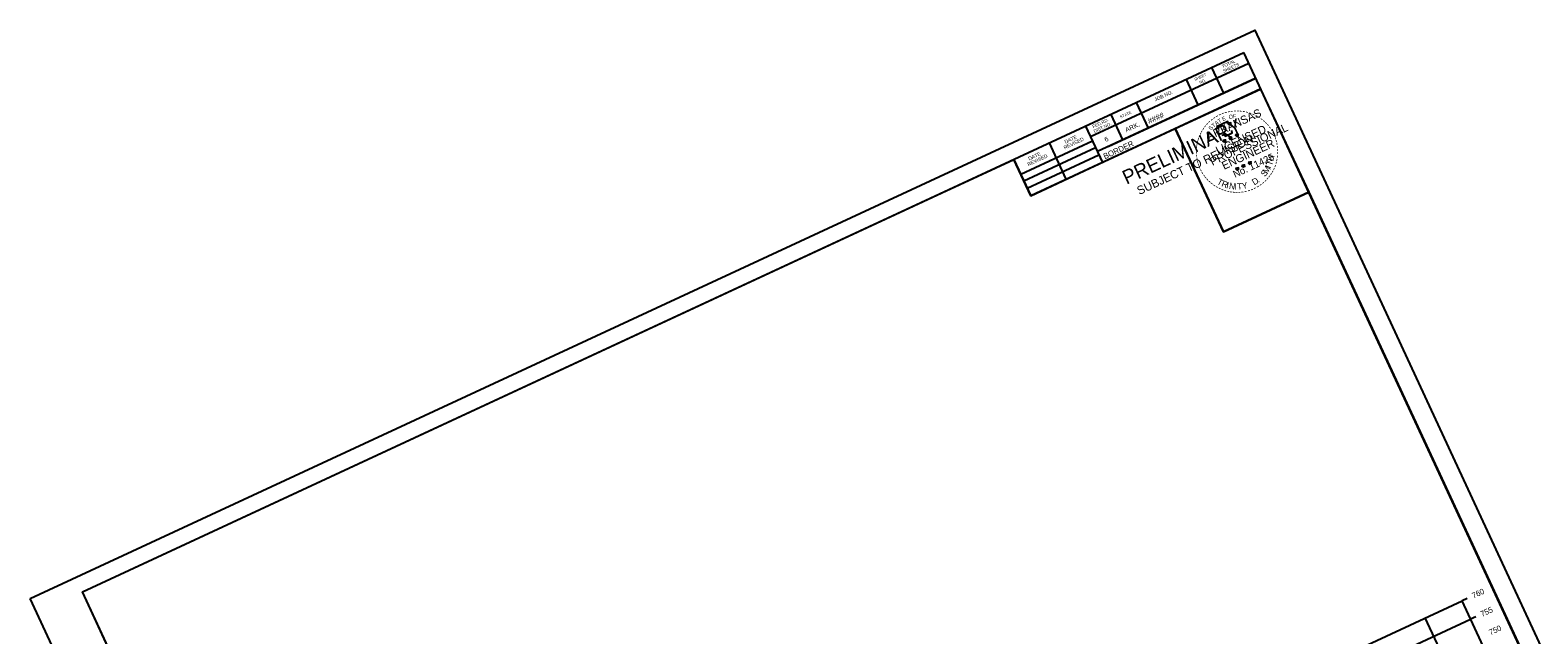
# Model space of a CAD drawing. Extents: x 1354696 to 1366163, y 660729 to 670380.
# Drawn here: x 1356420.4 to 1356792.7, y 665416.2 to 665565.5 of the extents above; entities that cross this region are included whole.
import ezdxf

# ---------------------------------------------------------------- set-up
doc = ezdxf.new("R2010")
doc.units = 0
for name, color, linetype in [('R_Axis', 7, 'Continuous'), ('R_Axis Annot', 7, 'Continuous'), ('R_Border', 7, 'Continuous'), ('R_Border PE', 7, 'Continuous'), ('R_Border Prem', 7, 'Continuous'), ('R_Grid', 7, 'Continuous'), ('R_No Plot', 7, 'Continuous')]:
    doc.layers.add(name, color=color, linetype=linetype)

msp = doc.modelspace()

# ---------------------------------------------------------------- linework, layer by layer
at = {"layer": 'R_Axis'}
for p, q in [((1356775.2, 665425.18), (1356773.93, 665424.59)), ((1356790.78, 665388.31), (1356773.93, 665424.59)), ((1356777.31, 665420.65), (1356776.04, 665420.06))]:
    msp.add_line(p, q, dxfattribs=at)
at = {"layer": 'R_Border'}
for p, q in [((1356433.32, 665426.83), (1356720.1, 665559.97)), ((1356806.62, 665373.62), (1356720.1, 665559.97)), ((1356721.34, 665557.31), (1356682.24, 665539.16)), ((1356712.12, 665556.27), (1356715.04, 665549.97)), ((1356721.33, 665557.32), (1356721.33, 665557.32)), ((1356723.02, 665553.68), (1356683.93, 665535.53)), ((1356686.61, 665536.78), (1356723.02, 665553.68)), ((1356705.82, 665553.35), (1356708.74, 665547.05)), ((1356724.26, 665551.01), (1356667.44, 665524.63)), ((1356693.5, 665547.63), (1356696.43, 665541.33)), ((1356681, 665541.82), (1356685.17, 665532.86)), ((1356687.21, 665544.7), (1356690.13, 665538.41)), ((1356664.97, 665529.95), (1356682.7, 665538.18)), ((1356676.22, 665528.71), (1356672.06, 665537.67)), ((1356665.76, 665528.26), (1356683.48, 665536.49)), ((1356666.57, 665526.5), (1356684.3, 665534.73)), ((1356667.44, 665524.63), (1356663.28, 665533.6)), ((1356571.76, 665490.82), (1356571.76, 665490.82)), ((1356571.76, 665490.82), (1356571.76, 665490.82)), ((1356519.84, 665240.47), (1356433.32, 665426.83))]:
    msp.add_line(p, q, dxfattribs=at)
at = {"layer": 'R_Border PE'}
for p, q in [((1356714.9, 665538.13), (1356715.15, 665538.19)), ((1356714.9, 665538.13), (1356715.26, 665538.17)), ((1356714.9, 665538.13), (1356715.16, 665538.12)), ((1356715.26, 665538.17), (1356715.11, 665538.51)), ((1356715.11, 665538.51), (1356715.26, 665538.3)), ((1356715.11, 665538.51), (1356715.18, 665538.26)), ((1356715.19, 665537.81), (1356715.26, 665538.17)), ((1356715.19, 665537.81), (1356715.29, 665538.1)), ((1356715.19, 665537.81), (1356715.2, 665538.09)), ((1356715.53, 665538.42), (1356715.26, 665538.17)), ((1356715.58, 665537.99), (1356715.26, 665538.17)), ((1356715.53, 665538.42), (1356715.29, 665538.26)), ((1356715.58, 665537.99), (1356715.29, 665538.1)), ((1356715.58, 665537.99), (1356715.33, 665538.2)), ((1356715.53, 665538.42), (1356715.39, 665538.24)), ((1356716.41, 665538.83), (1356716.66, 665538.9)), ((1356716.41, 665538.83), (1356716.78, 665538.88)), ((1356716.41, 665538.83), (1356716.68, 665538.82)), ((1356716.78, 665538.88), (1356716.62, 665539.21)), ((1356716.62, 665539.21), (1356716.77, 665539)), ((1356716.62, 665539.21), (1356716.69, 665538.96)), ((1356716.7, 665538.52), (1356716.78, 665538.88)), ((1356716.7, 665538.52), (1356716.81, 665538.8)), ((1356716.7, 665538.52), (1356716.72, 665538.79)), ((1356717.04, 665539.12), (1356716.78, 665538.88)), ((1356717.09, 665538.7), (1356716.78, 665538.88)), ((1356717.04, 665539.12), (1356716.8, 665538.96)), ((1356717.09, 665538.7), (1356716.81, 665538.8)), ((1356717.09, 665538.7), (1356716.85, 665538.9)), ((1356717.04, 665539.12), (1356716.9, 665538.95)), ((1356718.02, 665539.56), (1356718.27, 665539.63)), ((1356718.02, 665539.56), (1356718.38, 665539.61)), ((1356718.02, 665539.56), (1356718.28, 665539.55)), ((1356718.38, 665539.61), (1356718.23, 665539.94)), ((1356718.23, 665539.94), (1356718.38, 665539.73)), ((1356718.23, 665539.94), (1356718.3, 665539.69)), ((1356718.31, 665539.25), (1356718.38, 665539.61)), ((1356718.31, 665539.25), (1356718.41, 665539.54)), ((1356718.31, 665539.25), (1356718.32, 665539.52)), ((1356718.65, 665539.86), (1356718.38, 665539.61)), ((1356718.7, 665539.43), (1356718.38, 665539.61)), ((1356718.65, 665539.86), (1356718.41, 665539.69)), ((1356718.7, 665539.43), (1356718.41, 665539.53)), ((1356718.7, 665539.43), (1356718.45, 665539.64)), ((1356718.65, 665539.86), (1356718.51, 665539.68)), ((1356718.08, 665531.26), (1356718.33, 665531.32)), ((1356718.08, 665531.26), (1356718.45, 665531.3)), ((1356718.08, 665531.26), (1356718.35, 665531.25)), ((1356718.45, 665531.3), (1356718.29, 665531.63)), ((1356718.29, 665531.63), (1356718.44, 665531.43)), ((1356718.29, 665531.63), (1356718.36, 665531.39)), ((1356718.38, 665530.94), (1356718.45, 665531.3)), ((1356718.38, 665530.94), (1356718.48, 665531.23)), ((1356718.38, 665530.94), (1356718.39, 665531.22)), ((1356718.71, 665531.55), (1356718.45, 665531.3)), ((1356718.76, 665531.12), (1356718.45, 665531.3)), ((1356718.71, 665531.55), (1356718.48, 665531.39)), ((1356718.76, 665531.12), (1356718.48, 665531.23)), ((1356718.76, 665531.12), (1356718.52, 665531.33)), ((1356718.71, 665531.55), (1356718.57, 665531.37)), ((1356719.6, 665531.96), (1356719.85, 665532.03)), ((1356719.6, 665531.96), (1356719.96, 665532.01)), ((1356719.6, 665531.96), (1356719.86, 665531.95)), ((1356719.96, 665532.01), (1356719.81, 665532.34)), ((1356719.81, 665532.34), (1356719.96, 665532.13)), ((1356719.81, 665532.34), (1356719.88, 665532.09)), ((1356719.89, 665531.65), (1356719.96, 665532.01)), ((1356719.89, 665531.65), (1356719.99, 665531.93)), ((1356719.89, 665531.65), (1356719.9, 665531.92)), ((1356720.23, 665532.25), (1356719.96, 665532.01)), ((1356720.28, 665531.83), (1356719.96, 665532.01)), ((1356720.23, 665532.25), (1356719.99, 665532.09)), ((1356720.28, 665531.83), (1356719.99, 665531.93)), ((1356720.28, 665531.83), (1356720.03, 665532.03)), ((1356720.23, 665532.25), (1356720.09, 665532.07)), ((1356721.2, 665532.7), (1356721.45, 665532.76)), ((1356721.2, 665532.7), (1356721.57, 665532.74)), ((1356721.2, 665532.7), (1356721.47, 665532.68)), ((1356721.57, 665532.74), (1356721.41, 665533.07)), ((1356721.41, 665533.07), (1356721.56, 665532.87)), ((1356721.41, 665533.07), (1356721.48, 665532.83)), ((1356721.5, 665532.38), (1356721.57, 665532.74)), ((1356721.5, 665532.38), (1356721.6, 665532.67)), ((1356721.5, 665532.38), (1356721.51, 665532.66)), ((1356721.84, 665532.99), (1356721.57, 665532.74)), ((1356721.89, 665532.56), (1356721.57, 665532.74)), ((1356721.84, 665532.99), (1356721.6, 665532.82)), ((1356721.89, 665532.56), (1356721.6, 665532.67)), ((1356721.89, 665532.56), (1356721.64, 665532.77)), ((1356721.84, 665532.99), (1356721.69, 665532.81))]:
    msp.add_line(p, q, dxfattribs=at)
for points in [[(1356716.87, 665542.3), (1356716.88, 665542.62), (1356716.27, 665542.31), (1356716.13, 665542.97), (1356713.3, 665541.66)], [(1356713.3, 665541.66), (1356713.89, 665541.03)], [(1356714.77, 665539.67), (1356714.81, 665539.59), (1356715.32, 665539.81), (1356715.47, 665539.36), (1356717.17, 665540.15), (1356717.13, 665540.72)], [(1356715.11, 665538.51), (1356715.58, 665537.99), (1356714.9, 665538.13), (1356715.53, 665538.42), (1356715.19, 665537.81), (1356715.11, 665538.51)], [(1356716.62, 665539.21), (1356717.09, 665538.7), (1356716.41, 665538.83), (1356717.04, 665539.12), (1356716.7, 665538.52), (1356716.62, 665539.21)], [(1356718.23, 665539.94), (1356718.7, 665539.43), (1356718.02, 665539.56), (1356718.65, 665539.86), (1356718.31, 665539.25), (1356718.23, 665539.94)], [(1356718.29, 665531.63), (1356718.76, 665531.12), (1356718.08, 665531.26), (1356718.71, 665531.55), (1356718.38, 665530.94), (1356718.29, 665531.63)], [(1356719.81, 665532.34), (1356720.28, 665531.83), (1356719.6, 665531.96), (1356720.23, 665532.25), (1356719.89, 665531.65), (1356719.81, 665532.34)], [(1356721.41, 665533.07), (1356721.89, 665532.56), (1356721.2, 665532.7), (1356721.84, 665532.99), (1356721.5, 665532.38), (1356721.41, 665533.07)]]:
    msp.add_lwpolyline(points, dxfattribs=at)
for centre, radius in [((1356715.26, 665538.17), 0.172), ((1356715.26, 665538.17), 0.145), ((1356715.26, 665538.17), 0.116), ((1356715.26, 665538.17), 0.0991), ((1356715.26, 665538.17), 0.0747), ((1356715.26, 665538.17), 0.0495), ((1356715.26, 665538.17), 0.0296), ((1356716.78, 665538.88), 0.172), ((1356716.78, 665538.88), 0.145), ((1356716.78, 665538.88), 0.116), ((1356716.78, 665538.88), 0.0991), ((1356716.78, 665538.88), 0.0747), ((1356716.78, 665538.88), 0.0495), ((1356716.78, 665538.88), 0.0296), ((1356718.38, 665539.61), 0.172), ((1356718.38, 665539.61), 0.145), ((1356718.38, 665539.61), 0.116), ((1356718.38, 665539.61), 0.0991), ((1356718.38, 665539.61), 0.0747), ((1356718.38, 665539.61), 0.0495), ((1356718.38, 665539.61), 0.0296), ((1356718.45, 665531.3), 0.172), ((1356718.45, 665531.3), 0.145), ((1356718.45, 665531.3), 0.116), ((1356718.45, 665531.3), 0.0991), ((1356718.45, 665531.3), 0.0747), ((1356718.45, 665531.3), 0.0495), ((1356718.45, 665531.3), 0.0296), ((1356719.96, 665532.01), 0.172), ((1356719.96, 665532.01), 0.145), ((1356719.96, 665532.01), 0.116), ((1356719.96, 665532.01), 0.0991), ((1356719.96, 665532.01), 0.0747), ((1356719.96, 665532.01), 0.0495), ((1356719.96, 665532.01), 0.0296), ((1356721.57, 665532.74), 0.172), ((1356721.57, 665532.74), 0.145), ((1356721.57, 665532.74), 0.116), ((1356721.57, 665532.74), 0.0991), ((1356721.57, 665532.74), 0.0747), ((1356721.57, 665532.74), 0.0495), ((1356721.57, 665532.74), 0.0296)]:
    msp.add_circle(centre, radius, dxfattribs=at)
at = {"layer": 'R_Grid'}
for p, q in [((1356501.83, 665298.26), (1356773.93, 665424.59)), ((1356790.78, 665388.31), (1356773.93, 665424.59)), ((1356503.93, 665293.73), (1356776.04, 665420.06)), ((1356781.71, 665384.1), (1356764.86, 665420.38))]:
    msp.add_line(p, q, dxfattribs=at)
at = {"layer": 'R_No Plot'}
for p, q in [((1356420.43, 665425.14), (1356722.77, 665565.51)), ((1356711.98, 665520.55), (1356711.98, 665520.55))]:
    msp.add_line(p, q, dxfattribs=at)
for points in [[(1356420.42, 665425.14), (1356722.77, 665565.51), (1356812.6, 665372.01), (1356510.26, 665231.64)], [(1356703.1, 665541.19), (1356724.15, 665550.96), (1356736.11, 665525.47), (1356715.06, 665515.7)], [(1356645.49, 665525.33), (1356663.28, 665533.6), (1356667.44, 665524.63), (1356682.06, 665531.42), (1356703.1, 665541.19), (1356715.06, 665515.7), (1356736.11, 665525.47), (1356806.62, 665373.62), (1356519.84, 665240.47), (1356433.32, 665426.83)]]:
    msp.add_lwpolyline(points, close=True, dxfattribs=at)

# ---------------------------------------------------------------- texts
at = {"layer": 'R_Axis Annot'}
for s, p in [('760', (1356776.77, 665425.14)), ('755', (1356778.87, 665420.6)), ('750', (1356780.98, 665416.07))]:
    msp.add_text(s, height=1.4, rotation=24.9042, dxfattribs=at).set_placement(p)
at = {"layer": 'R_Border'}
for s, height, p in [('TOTAL', 0.782, (1356714.87, 665556.13)), ('SHEETS', 0.782, (1356715.11, 665554.95)), ('SHEET', 0.684, (1356708.05, 665552.97)), ('NO.', 0.684, (1356709.25, 665552.23)), ('JOB NO.', 0.879, (1356698.24, 665547.88)), ('STATE', 0.684, (1356689.63, 665543.67)), ('####', 1.4, (1356696.75, 665542.3)), ('FED.RD.', 0.782, (1356682.89, 665541.29)), ('DIST.NO.', 0.782, (1356683.2, 665540.13)), ('ARK.', 1.172, (1356691.11, 665540.25)), ('REVISED', 0.879, (1356675.83, 665536.06)), ('DATE', 0.879, (1356676.04, 665537.46)), ('BORDER', 1.4, (1356685.77, 665533.62)), ('6', 1.17, (1356685.97, 665537.87)), ('REVISED', 0.879, (1356666.88, 665531.91)), ('DATE', 0.879, (1356667.09, 665533.31))]:
    msp.add_text(s, height=height, rotation=24.9042, dxfattribs=at).set_placement(p)
at = {"layer": 'R_Border PE'}
for s, height, rotation, p in [('ARKANSAS', 2, 24.9042, (1356711.41, 665538.26)), ('-', 1.6, 22.6472, (1356714.76, 665544.21)), ('-', 1.6, 17.0659, (1356715.46, 665544.48)), ('-', 1.6, 12.1091, (1356716.16, 665544.68)), ('-', 1.6, 7.2404, (1356716.8, 665544.8)), ('-', 1.6, 2.7593, (1356717.56, 665544.91)), ('-', 1.6, 359.0253, (1356718.25, 665544.93)), ('-', 1.6, 354.5451, (1356718.89, 665544.92)), ('-', 1.6, 350.7668, (1356719.63, 665544.86)), ('-', 1.6, 345.4339, (1356720.36, 665544.73)), ('-', 1.6, 340.4828, (1356721.11, 665544.54)), ('-', 1.6, 58.9677, (1356710.4, 665540.51)), ('-', 1.6, 53.696, (1356710.79, 665541.09)), ('-', 1.6, 49.2114, (1356711.23, 665541.65)), ('-', 1.6, 44.0802, (1356711.69, 665542.16)), ('S', 1, 46.4982, (1356711.95, 665540.68)), ('PROFESSIONAL', 2, 24.9042, (1356712.3, 665532)), ('-', 1.6, 38.5343, (1356712.27, 665542.69)), ('T', 1, 41.3078, (1356712.63, 665541.36)), ('-', 1.6, 35.1235, (1356712.82, 665543.12)), ('A', 1, 36.1173, (1356713.28, 665541.94)), ('LICENSED', 2, 24.9042, (1356713.7, 665534.75)), ('-', 1.6, 30.801, (1356713.43, 665543.53)), ('T', 1, 30.9269, (1356713.98, 665542.45)), ('-', 1.6, 25.0904, (1356714.1, 665543.92)), ('E', 1, 25.7365, (1356714.93, 665543.01)), ('O', 1, 15.3557, (1356716.48, 665543.5)), ('F', 1, 4.9748, (1356717.44, 665543.69)), ('-', 1.6, 334.7839, (1356721.86, 665544.28)), ('-', 1.6, 331.5563, (1356722.59, 665543.96)), ('-', 1.4, 328.5795, (1356723.27, 665543.65)), ('-', 1.6, 324.5725, (1356723.81, 665543.23)), ('-', 1.6, 319.567, (1356724.36, 665542.81)), ('-', 1.6, 315.477, (1356724.84, 665542.4)), ('-', 1.6, 310.0274, (1356725.3, 665541.97)), ('-', 1.6, 305.4535, (1356725.79, 665541.38)), ('-', 1.6, 75.5183, (1356709.19, 665537.57)), ('-', 1.6, 73.3272, (1356709.35, 665538.18)), ('-', 1.6, 67.8664, (1356709.56, 665538.8)), ('-', 1.6, 63.8548, (1356709.77, 665539.36)), ('-', 1.6, 61.1359, (1356710.05, 665539.9)), ('ENGINEER', 2, 24.9042, (1356715.18, 665531)), ('DWB', 0.01, 24.9042, (1356715.25, 665538.16)), ('DWB', 0.01, 24.9042, (1356716.77, 665538.87)), ('DWB', 0.01, 24.9042, (1356718.37, 665539.6)), ('-', 1.6, 301.5003, (1356726.26, 665540.75)), ('-', 1.6, 299.2343, (1356726.62, 665540.12)), ('-', 1.6, 294.8448, (1356726.92, 665539.56)), ('-', 1.6, 288.4214, (1356727.18, 665538.95)), ('-', 1.6, 285.8995, (1356727.39, 665538.33)), ('-', 1.6, 280.6668, (1356727.58, 665537.67)), ('-', 1.6, 92.6784, (1356708.98, 665534.91)), ('-', 1.6, 87.7755, (1356708.96, 665535.58)), ('-', 1.6, 97.2986, (1356709.04, 665534.25)), ('-', 1.6, 82.9748, (1356708.98, 665536.26)), ('-', 1.6, 100.3651, (1356709.17, 665533.52)), ('-', 1.6, 79.1366, (1356709.05, 665536.88)), ('No. 11425', 1.757, 24.9042, (1356717.9, 665529.01)), ('H', 1.54, 79.513, (1356727.4, 665533.11)), ('-', 1.6, 263.9754, (1356727.78, 665534.7)), ('-', 1.6, 277.7723, (1356727.72, 665536.94)), ('-', 1.6, 272.7928, (1356727.8, 665536.23)), ('-', 1.6, 269.5239, (1356727.82, 665535.55)), ('-', 1.6, 106.1054, (1356709.35, 665532.82)), ('-', 1.6, 110.0905, (1356709.57, 665532.16)), ('-', 1.6, 113.9664, (1356709.84, 665531.51)), ('-', 1.6, 119.1, (1356710.18, 665530.87)), ('-', 1.6, 123.8521, (1356710.53, 665530.29)), ('DWB', 0.01, 24.9042, (1356718.44, 665531.29)), ('DWB', 0.01, 24.9042, (1356719.95, 665532)), ('DWB', 0.01, 24.9042, (1356721.56, 665532.73)), ('S', 1.54, 51.8354, (1356725.28, 665529.18)), ('M', 1.54, 57.5605, (1356725.87, 665529.91)), ('I', 1.54, 67.0178, (1356726.68, 665531.21)), ('T', 1.54, 71.5486, (1356726.99, 665531.88)), ('-', 1.6, 237.1533, (1356726.47, 665530.62)), ('-', 1.6, 240.6405, (1356726.79, 665531.19)), ('-', 1.6, 245.9893, (1356727.09, 665531.85)), ('-', 1.6, 250.6695, (1356727.35, 665532.53)), ('-', 1.6, 256.1579, (1356727.54, 665533.25)), ('-', 1.6, 258.7494, (1356727.69, 665533.94)), ('-', 1.6, 126.6191, (1356710.96, 665529.69)), ('-', 1.6, 130.362, (1356711.35, 665529.21)), ('-', 1.6, 133.9916, (1356711.81, 665528.73)), ('-', 1.6, 138.9685, (1356712.3, 665528.3)), ('-', 1.6, 140.633, (1356712.83, 665527.87)), ('-', 1.6, 145.3513, (1356713.4, 665527.48)), ('-', 1.6, 150.7976, (1356714.01, 665527.15)), ('T', 1.54, 330.9447, (1356713.28, 665527.62)), ('-', 1.6, 155.6223, (1356714.66, 665526.84)), ('R', 1.54, 338.9091, (1356714.41, 665526.99)), ('I', 1.54, 346.8735, (1356715.62, 665526.53)), ('N', 1.54, 351.4044, (1356716.33, 665526.34)), ('I', 1.54, 0.2645, (1356717.76, 665526.13)), ('T', 1.54, 4.7953, (1356718.49, 665526.11)), ('Y', 1.54, 12.7597, (1356719.79, 665526.22)), ('D', 1.54, 31.3011, (1356722.64, 665527.15)), ('-', 1.6, 206.4959, (1356722.82, 665527.18)), ('-', 1.6, 210.7208, (1356723.53, 665527.59)), ('.', 1.54, 38.6683, (1356723.67, 665527.77)), ('-', 1.6, 216.1899, (1356724.14, 665528.02)), ('-', 1.6, 220.3785, (1356724.71, 665528.5)), ('-', 1.6, 225.6226, (1356725.23, 665529.01)), ('-', 1.6, 229.1558, (1356725.67, 665529.52)), ('-', 1.6, 232.261, (1356726.11, 665530.07)), ('-', 1.6, 159.128, (1356715.35, 665526.56)), ('-', 1.6, 163.838, (1356716.03, 665526.36)), ('-', 1.6, 169.5505, (1356716.7, 665526.23)), ('-', 1.6, 172.9939, (1356717.37, 665526.13)), ('-', 1.6, 176.4746, (1356718.03, 665526.08)), ('-', 1.6, 179.5044, (1356718.61, 665526.07)), ('-', 1.6, 183.4654, (1356719.28, 665526.11)), ('-', 1.6, 187.7024, (1356719.99, 665526.2)), ('-', 1.6, 192.4597, (1356720.71, 665526.35)), ('-', 1.6, 198.0196, (1356721.46, 665526.58)), ('-', 1.6, 201.4224, (1356722.16, 665526.85))]:
    msp.add_text(s, height=height, rotation=rotation, dxfattribs=at).set_placement(p)
at = {"layer": 'R_Border Prem'}
for s, height, p in [('PRELIMINARY', 3.5, (1356691.11, 665527.31)), ('SUBJECT TO REVISION', 2.0751, (1356694.28, 665524.78)), ('DWB', 0.01, (1356691, 665529.3))]:
    msp.add_text(s, height=height, rotation=24.9042, dxfattribs=at).set_placement(p)

doc.saveas('drawing.dxf')
